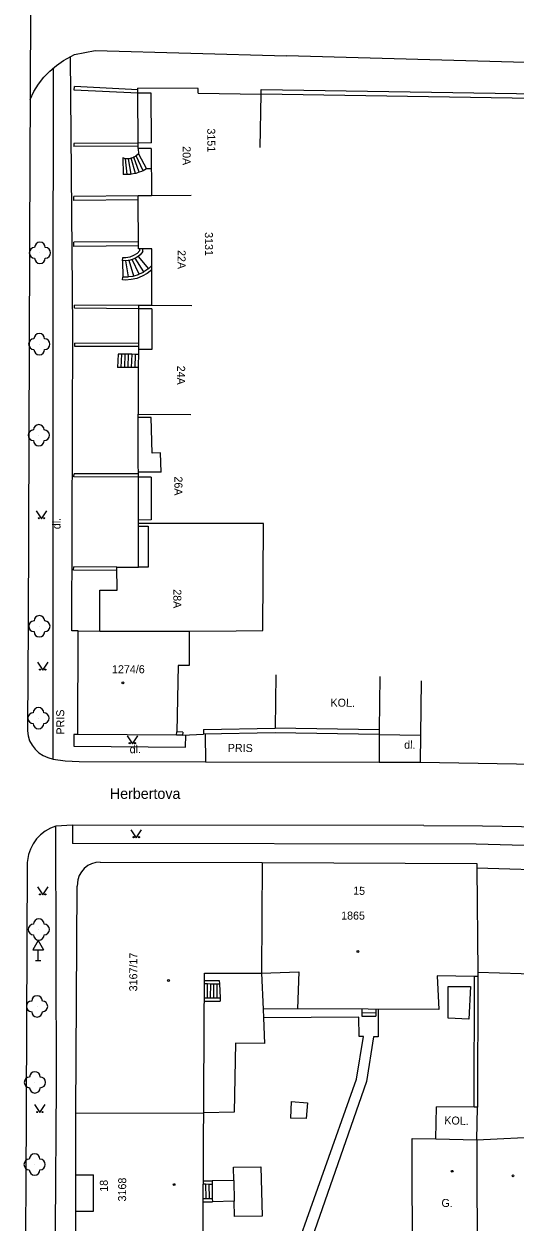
# Model space of a CAD drawing. Extents: x -584400 to -581602, y -1210894 to -1208793.
# Drawn here: x -582838.3 to -582792.2, y -1210069.5 to -1209957.3 of the extents above; entities that cross this region are included whole.
import ezdxf

# ---------------------------------------------------------------- set-up
doc = ezdxf.new("R2010")
doc.units = 0
for name, color, linetype in [('BUDOVY_MĚŘ', 7, 'Continuous'), ('BUDOVY_NEMĚŘ', 7, 'Continuous'), ('NÁZVY_ULIC_TOK_SMĚR', 7, 'Continuous'), ('POMOC_POPIS', 7, 'Continuous'), ('ROZHRANÍ_PLOCH', 7, 'Continuous'), ('ZELEŇ', 7, 'Continuous'), ('ZN_BUDOV', 7, 'Continuous'), ('ZN_DOPLŇKOVÉ', 7, 'Continuous'), ('ZN_KULTUR', 7, 'Continuous'), ('Č_POPIS_EVID', 7, 'Continuous'), ('Č_POPIS_ORIENT', 7, 'Continuous')]:
    doc.layers.add(name, color=color, linetype=linetype)

msp = doc.modelspace()

# ---------------------------------------------------------------- linework, layer by layer
at = {"layer": 'BUDOVY_MĚŘ'}
for points in [[(-582826.34, -1209968.94), (-582827.55, -1209968.95), (-582827.58, -1209963.29)], [(-582821.93, -1209963.76), (-582821.93, -1209963.32), (-582827.58, -1209963.29)], [(-582821.93, -1209963.76), (-582816.02, -1209963.86)], [(-582816.1, -1209968.86), (-582816.02, -1209963.86)], [(-582826.34, -1209968.94), (-582826.31, -1209973.36)], [(-582826.31, -1209973.36), (-582827.56, -1209973.37)], [(-582826.26, -1209983.66), (-582826.27, -1209978.35), (-582827.53, -1209978.35), (-582827.56, -1209973.37)], [(-582822.56, -1209973.34), (-582826.31, -1209973.36)], [(-582826.26, -1209983.66), (-582827.5, -1209983.66), (-582827.54, -1209993.84)], [(-582822.5, -1209983.68), (-582826.26, -1209983.66)], [(-582827.51, -1210004.08), (-582827.54, -1209993.84)], [(-582827.54, -1209993.84), (-582822.6, -1209993.85)], [(-582831.14, -1210014.16), (-582831.15, -1210010.32), (-582829.53, -1210010.32), (-582829.54, -1210008.17), (-582827.5, -1210008.16), (-582827.51, -1210004.08)], [(-582823.94, -1210023.9), (-582833.21, -1210023.85), (-582833.16, -1210014.15), (-582831.14, -1210014.16)], [(-582814.62, -1210018.26), (-582814.7, -1210023.26)], [(-582804.87, -1210018.41), (-582804.94, -1210023.41), (-582814.7, -1210023.26)], [(-582823.94, -1210023.9), (-582823.92, -1210023.6)], [(-582831.11, -1210035.81), (-582831.52, -1210035.84), (-582831.91, -1210035.96), (-582832.28, -1210036.14), (-582832.6, -1210036.4), (-582832.87, -1210036.71), (-582833.08, -1210037.07), (-582833.21, -1210037.46), (-582833.26, -1210038.07)], [(-582831.11, -1210035.81), (-582815.92, -1210035.86)], [(-582815.92, -1210035.86), (-582815.97, -1210046.2)], [(-582815.92, -1210035.86), (-582795.77, -1210035.94), (-582795.77, -1210036.34)], [(-582795.77, -1210036.34), (-582779.22, -1210036.85), (-582779.43, -1210046.65), (-582795.69, -1210046.15)], [(-582795.77, -1210036.34), (-582795.69, -1210046.15)], [(-582833.39, -1210059.32), (-582833.26, -1210038.07)], [(-582821.57, -1210074.73), (-582821.47, -1210074.73), (-582821.47, -1210074.43), (-582821.33, -1210046.23), (-582815.97, -1210046.2)], [(-582815.97, -1210046.2), (-582812.48, -1210046.1), (-582812.6, -1210049.56)], [(-582795.69, -1210046.15), (-582795.69, -1210046.52), (-582795.99, -1210046.52), (-582799.51, -1210046.47), (-582799.34, -1210049.62), (-582812.6, -1210049.56)], [(-582833.39, -1210074.78), (-582833.39, -1210059.32)], [(-582799.63, -1210061.74), (-582799.58, -1210058.73)], [(-582795.78, -1210061.82), (-582795.73, -1210058.78), (-582796.03, -1210058.78), (-582799.58, -1210058.73)], [(-582795.78, -1210061.82), (-582789.44, -1210061.53), (-582789.43, -1210074.51), (-582795.74, -1210074.6)], [(-582795.74, -1210074.6), (-582801.82, -1210074.6), (-582801.82, -1210074.3), (-582801.86, -1210061.7), (-582799.63, -1210061.74)], [(-582799.63, -1210061.74), (-582795.78, -1210061.82)], [(-582795.78, -1210061.82), (-582795.74, -1210074.6)]]:
    msp.add_lwpolyline(points, dxfattribs=at)
at = {"layer": 'BUDOVY_NEMĚŘ'}
for points in [[(-582815.79, -1210004.09), (-582827.51, -1210004.08)], [(-582822.76, -1210014.16), (-582818.37, -1210014.13), (-582815.86, -1210014.11), (-582815.79, -1210004.09)], [(-582831.14, -1210014.16), (-582822.76, -1210014.16)], [(-582822.76, -1210014.16), (-582822.76, -1210017.39), (-582823.8, -1210017.39), (-582823.92, -1210023.6)], [(-582833.39, -1210059.32), (-582821.4, -1210059.3)]]:
    msp.add_lwpolyline(points, dxfattribs=at)
at = {"layer": 'ROZHRANÍ_PLOCH'}
for points in [[(-582837.6, -1209945.72), (-582837.69, -1209964.34)], [(-582837.69, -1209964.34), (-582837.32, -1209963.6), (-582836.89, -1209962.91), (-582836.39, -1209962.27), (-582835.83, -1209961.68), (-582835.21, -1209961.15), (-582834.55, -1209960.68), (-582833.52, -1209960.13), (-582831.58, -1209959.75), (-582813.62, -1209960.25)], [(-582833.16, -1210014.15), (-582833.77, -1210014.15), (-582833.68, -1209985.83), (-582833.89, -1209960.31)], [(-582688.89, -1209963.88), (-582690.43, -1209963.85), (-582723.03, -1209962.82), (-582774.41, -1209961.36), (-582813.62, -1209960.25)], [(-582835.52, -1210026.15), (-582835.51, -1209984.39), (-582835.5, -1209961.38)], [(-582827.58, -1209963.76), (-582833.55, -1209963.47), (-582833.53, -1209963.14)], [(-582827.58, -1209963.43), (-582833.53, -1209963.14)], [(-582826.3, -1209968.42), (-582826.33, -1209963.76), (-582827.58, -1209963.76)], [(-582837.69, -1209964.34), (-582837.72, -1209969.57), (-582837.86, -1210013.57), (-582837.93, -1210023.02), (-582837.94, -1210023.5), (-582837.87, -1210023.98), (-582837.73, -1210024.43), (-582837.5, -1210024.85), (-582837.22, -1210025.23), (-582836.87, -1210025.56), (-582836.47, -1210025.83), (-582836.03, -1210026.02), (-582835.52, -1210026.15)], [(-582827.55, -1209968.43), (-582833.59, -1209968.46), (-582833.59, -1209968.74)], [(-582826.3, -1209968.42), (-582827.55, -1209968.43)], [(-582827.55, -1209968.71), (-582833.59, -1209968.74)], [(-582827.53, -1209969.44), (-582827.77, -1209969.66), (-582827.95, -1209969.76)], [(-582827.55, -1209968.95), (-582827.53, -1209969.44)], [(-582827.53, -1209969.44), (-582826.75, -1209970.86)], [(-582828.73, -1209969.9), (-582829, -1209969.83), (-582828.96, -1209971.39)], [(-582828.57, -1209971.38), (-582828.73, -1209969.9)], [(-582828.46, -1209969.9), (-582828.71, -1209969.9), (-582828.73, -1209969.9)], [(-582828.2, -1209969.86), (-582828.38, -1209969.9), (-582828.46, -1209969.9)], [(-582828.19, -1209971.36), (-582828.46, -1209969.9)], [(-582827.95, -1209969.76), (-582828.06, -1209969.82), (-582828.2, -1209969.86)], [(-582827.81, -1209971.29), (-582828.2, -1209969.86)], [(-582827.44, -1209971.17), (-582827.95, -1209969.76)], [(-582827.09, -1209971.03), (-582827.72, -1209969.63)], [(-582828.57, -1209971.38), (-582828.96, -1209971.39)], [(-582828.19, -1209971.36), (-582828.31, -1209971.38), (-582828.57, -1209971.38)], [(-582827.81, -1209971.29), (-582828.19, -1209971.36)], [(-582827.44, -1209971.17), (-582827.77, -1209971.28), (-582827.81, -1209971.29)], [(-582827.09, -1209971.03), (-582827.24, -1209971.11), (-582827.44, -1209971.17)], [(-582826.75, -1209970.86), (-582827.09, -1209971.03)], [(-582826.32, -1209970.86), (-582826.75, -1209970.86)], [(-582827.56, -1209973.37), (-582833.57, -1209973.43)], [(-582827.55, -1209973.75), (-582833.57, -1209973.81), (-582833.57, -1209973.43)], [(-582827.53, -1209977.69), (-582833.59, -1209977.73)], [(-582827.53, -1209978.07), (-582833.59, -1209978.11), (-582833.59, -1209977.73)], [(-582827.38, -1209978.49), (-582827.65, -1209978.77), (-582827.97, -1209978.98), (-582828.33, -1209979.12), (-582828.71, -1209979.18), (-582829.01, -1209979.18), (-582829.04, -1209979.46)], [(-582827.38, -1209978.49), (-582827.38, -1209978.35)], [(-582827.1, -1209978.59), (-582827.1, -1209978.35)], [(-582828.39, -1209979.42), (-582828.47, -1209979.44), (-582829.04, -1209979.46)], [(-582828.94, -1209980.99), (-582828.97, -1209979.47)], [(-582828.44, -1209980.97), (-582828.69, -1209979.46)], [(-582828.1, -1209979.34), (-582828.39, -1209979.42)], [(-582827.95, -1209980.89), (-582828.39, -1209979.42)], [(-582827.56, -1209979.05), (-582827.7, -1209979.15), (-582828.07, -1209979.33), (-582828.1, -1209979.34)], [(-582827.46, -1209980.73), (-582828.1, -1209979.34)], [(-582827.01, -1209980.5), (-582827.82, -1209979.22)], [(-582827.1, -1209978.59), (-582827.37, -1209978.9), (-582827.56, -1209979.05)], [(-582827.56, -1209979.05), (-582826.59, -1209980.21)], [(-582826.27, -1209980.31), (-582826.7, -1209980.64), (-582827.16, -1209980.91), (-582827.67, -1209981.11), (-582828.19, -1209981.23), (-582828.73, -1209981.27), (-582829.02, -1209981.26), (-582829, -1209980.99)], [(-582827.46, -1209980.73), (-582827.55, -1209980.77), (-582827.95, -1209980.89)], [(-582827.01, -1209980.5), (-582827.08, -1209980.55), (-582827.46, -1209980.73)], [(-582826.59, -1209980.21), (-582826.65, -1209980.26), (-582827.01, -1209980.5)], [(-582826.27, -1209979.9), (-582826.59, -1209980.21)], [(-582828.94, -1209980.99), (-582829, -1209980.99)], [(-582828.44, -1209980.97), (-582828.56, -1209980.99), (-582828.94, -1209980.99)], [(-582827.95, -1209980.89), (-582828.04, -1209980.92), (-582828.44, -1209980.97)], [(-582827.5, -1209983.96), (-582833.52, -1209983.91), (-582833.51, -1209983.61)], [(-582827.5, -1209983.66), (-582833.51, -1209983.61)], [(-582826.26, -1209983.97), (-582826.28, -1209987.76), (-582827.52, -1209987.76)], [(-582826.26, -1209983.97), (-582827.5, -1209983.96)], [(-582827.51, -1209987.5), (-582833.5, -1209987.48), (-582833.49, -1209987.18)], [(-582827.51, -1209987.2), (-582833.49, -1209987.18)], [(-582829.11, -1209988.22), (-582829.43, -1209988.22), (-582829.48, -1209989.46)], [(-582829.11, -1209988.22), (-582829.16, -1209989.46)], [(-582828.79, -1209988.22), (-582829.11, -1209988.22)], [(-582828.79, -1209988.22), (-582828.83, -1209989.46)], [(-582828.47, -1209988.22), (-582828.79, -1209988.22)], [(-582828.47, -1209988.22), (-582828.51, -1209989.46)], [(-582828.15, -1209988.22), (-582828.47, -1209988.22)], [(-582828.15, -1209988.22), (-582828.19, -1209989.46)], [(-582827.83, -1209988.23), (-582828.15, -1209988.22)], [(-582827.83, -1209988.23), (-582827.87, -1209989.46)], [(-582827.52, -1209988.23), (-582827.83, -1209988.23)], [(-582829.16, -1209989.46), (-582829.48, -1209989.46)], [(-582828.83, -1209989.46), (-582829.16, -1209989.46)], [(-582828.51, -1209989.46), (-582828.83, -1209989.46)], [(-582828.19, -1209989.46), (-582828.51, -1209989.46)], [(-582827.87, -1209989.46), (-582828.19, -1209989.46)], [(-582827.52, -1209989.47), (-582827.87, -1209989.46)], [(-582825.38, -1209999.27), (-582825.44, -1209997.47), (-582826.22, -1209997.49), (-582826.34, -1209994.14), (-582827.54, -1209994.14)], [(-582827.52, -1209999.74), (-582833.57, -1209999.71), (-582833.55, -1209999.41)], [(-582827.52, -1209999.44), (-582833.55, -1209999.41)], [(-582825.38, -1209999.27), (-582827.53, -1209999.28)], [(-582826.34, -1209999.74), (-582827.52, -1209999.74)], [(-582826.34, -1209999.74), (-582826.33, -1210003.75), (-582827.51, -1210003.76)], [(-582827.51, -1210004.34), (-582826.61, -1210004.33), (-582826.6, -1210008.16), (-582827.5, -1210008.16)], [(-582829.54, -1210008.47), (-582833.61, -1210008.45), (-582833.59, -1210008.15)], [(-582829.54, -1210008.17), (-582833.59, -1210008.15)], [(-582833.21, -1210023.85), (-582833.57, -1210023.85), (-582833.58, -1210024.95), (-582823.11, -1210025.03), (-582823.08, -1210023.9)], [(-582821.27, -1210023.82), (-582821.23, -1210026.41)], [(-582804.95, -1210023.86), (-582804.93, -1210026.44)], [(-582801.06, -1210023.91), (-582801.09, -1210026.45)], [(-582835.52, -1210026.15), (-582834.4, -1210026.31), (-582833.08, -1210026.39), (-582821.23, -1210026.41)], [(-582821.23, -1210026.41), (-582804.93, -1210026.44)], [(-582804.93, -1210026.44), (-582801.09, -1210026.45)], [(-582801.09, -1210026.45), (-582788.43, -1210026.67)], [(-582835.27, -1210032.43), (-582835.78, -1210032.63), (-582836.26, -1210032.9), (-582836.7, -1210033.24), (-582837.08, -1210033.64), (-582837.41, -1210034.09), (-582837.66, -1210034.58), (-582837.84, -1210035.11), (-582837.96, -1210035.85), (-582838.08, -1210066.27), (-582838.22, -1210081.02), (-582838.09, -1210081.5), (-582837.88, -1210081.96), (-582837.61, -1210082.37), (-582837.27, -1210082.74), (-582836.88, -1210083.04), (-582836.44, -1210083.28), (-582835.98, -1210083.45), (-582835.38, -1210083.55)], [(-582835.38, -1210083.55), (-582835.2, -1210056.69), (-582835.27, -1210032.43)], [(-582833.7, -1210032.36), (-582835.27, -1210032.43)], [(-582833.7, -1210032.36), (-582833.72, -1210034.06)], [(-582800.74, -1210032.39), (-582833.7, -1210032.36)], [(-582800.74, -1210032.39), (-582795.24, -1210032.4), (-582789.74, -1210032.49), (-582784.24, -1210032.66), (-582778.74, -1210032.91), (-582773.25, -1210033.24), (-582767.76, -1210033.65), (-582762.28, -1210034.14), (-582756.8, -1210034.71), (-582754.03, -1210035.03), (-582747.5, -1210035.94), (-582740.98, -1210036.93), (-582734.47, -1210037.99), (-582727.98, -1210039.14), (-582721.5, -1210040.36)], [(-582777.33, -1210032.99), (-582778.99, -1210034.61), (-582795.84, -1210034.12), (-582833.72, -1210034.06)], [(-582821.34, -1210046.89), (-582819.94, -1210046.9), (-582819.92, -1210047.2)], [(-582815.97, -1210046.2), (-582815.83, -1210049.58)], [(-582821.34, -1210047.19), (-582821.04, -1210047.19)], [(-582821.05, -1210048.53), (-582821.04, -1210047.19)], [(-582821.04, -1210047.19), (-582820.74, -1210047.2)], [(-582820.75, -1210048.54), (-582820.74, -1210047.2)], [(-582820.74, -1210047.2), (-582820.44, -1210047.2)], [(-582820.45, -1210048.54), (-582820.44, -1210047.2)], [(-582820.44, -1210047.2), (-582820.14, -1210047.2)], [(-582820.15, -1210048.54), (-582820.14, -1210047.2)], [(-582820.14, -1210047.2), (-582819.92, -1210047.2)], [(-582819.92, -1210047.2), (-582819.87, -1210048.54)], [(-582798.46, -1210047.47), (-582796.39, -1210047.45), (-582796.52, -1210050.53), (-582798.47, -1210050.42), (-582798.46, -1210047.47)], [(-582821.35, -1210048.83), (-582819.85, -1210048.84)], [(-582821.34, -1210048.53), (-582821.05, -1210048.53)], [(-582821.05, -1210048.53), (-582820.75, -1210048.54)], [(-582820.75, -1210048.54), (-582820.45, -1210048.54)], [(-582820.45, -1210048.54), (-582820.15, -1210048.54)], [(-582820.15, -1210048.54), (-582819.87, -1210048.54)], [(-582819.87, -1210048.54), (-582819.85, -1210048.84)], [(-582815.8, -1210050.41), (-582815.7, -1210052.82), (-582818.43, -1210052.76), (-582818.53, -1210059.23), (-582821.4, -1210059.3)], [(-582812.6, -1210049.56), (-582815.83, -1210049.58)], [(-582815.83, -1210049.58), (-582815.8, -1210050.41)], [(-582813.62, -1210074.63), (-582807.07, -1210056.15), (-582806.41, -1210052.16), (-582806.81, -1210052.16), (-582806.85, -1210050.35), (-582815.8, -1210050.41)], [(-582805.03, -1210049.59), (-582805.04, -1210052.19), (-582805.47, -1210052.18), (-582806.14, -1210056.37), (-582812.49, -1210074.59)], [(-582806.57, -1210049.58), (-582806.57, -1210049.91)], [(-582806.57, -1210049.91), (-582805.26, -1210049.92)], [(-582806.57, -1210049.91), (-582806.57, -1210050.23), (-582805.27, -1210050.25)], [(-582805.26, -1210049.92), (-582805.27, -1210050.25)], [(-582805.26, -1210049.59), (-582805.26, -1210049.92)], [(-582813.21, -1210058.25), (-582813.25, -1210059.79)], [(-582813.21, -1210058.25), (-582811.67, -1210058.35), (-582811.79, -1210059.83), (-582813.25, -1210059.79)], [(-582818.58, -1210065.63), (-582818.61, -1210064.4), (-582816.05, -1210064.36), (-582815.92, -1210069), (-582818.51, -1210069.03), (-582818.54, -1210067.59)], [(-582833.39, -1210065.1), (-582831.73, -1210065.1)], [(-582833.39, -1210068.51), (-582831.73, -1210068.51), (-582831.73, -1210065.1)], [(-582821.43, -1210065.67), (-582820.62, -1210065.68)], [(-582821.43, -1210065.97), (-582821.22, -1210065.97)], [(-582821.22, -1210065.97), (-582821.2, -1210067.33)], [(-582821.22, -1210065.97), (-582820.92, -1210065.98)], [(-582820.92, -1210065.98), (-582820.9, -1210067.33)], [(-582820.92, -1210065.98), (-582820.62, -1210065.98)], [(-582818.58, -1210065.63), (-582820.62, -1210065.68)], [(-582820.62, -1210065.68), (-582820.62, -1210065.98)], [(-582820.62, -1210065.98), (-582820.6, -1210067.33)], [(-582818.58, -1210065.63), (-582818.54, -1210067.59)], [(-582821.44, -1210067.33), (-582821.2, -1210067.33)], [(-582821.44, -1210067.63), (-582820.59, -1210067.63)], [(-582821.2, -1210067.33), (-582820.9, -1210067.33)], [(-582820.9, -1210067.33), (-582820.6, -1210067.33)], [(-582820.6, -1210067.33), (-582820.59, -1210067.63)], [(-582818.54, -1210067.59), (-582820.59, -1210067.63)]]:
    msp.add_lwpolyline(points, dxfattribs=at)
at = {"layer": 'ZELEŇ'}
for centre in [(-582836.76, -1209978.72), (-582836.82, -1209987.28), (-582836.86, -1209995.81), (-582836.81, -1210013.71), (-582836.9, -1210022.32), (-582836.86, -1210042.12), (-582837.03, -1210049.33), (-582837.23, -1210056.45), (-582837.26, -1210064.14)]:
    msp.add_circle(centre, 0.0005, dxfattribs=at)
for centre, start, end in [((-582837.26, -1209978.72), 90, 270), ((-582836.76, -1209978.22), 0, 180), ((-582836.26, -1209978.72), 270, 90), ((-582836.76, -1209979.22), 180, 360), ((-582836.82, -1209986.78), 0, 180), ((-582837.32, -1209987.28), 90, 270), ((-582836.32, -1209987.28), 270, 90), ((-582836.82, -1209987.78), 180, 360), ((-582837.36, -1209995.81), 90, 270), ((-582836.86, -1209995.31), 0, 180), ((-582836.36, -1209995.81), 270, 90), ((-582836.86, -1209996.31), 180, 360), ((-582837.31, -1210013.71), 90, 270), ((-582836.81, -1210013.21), 0, 180), ((-582836.31, -1210013.71), 270, 90), ((-582836.81, -1210014.21), 180, 360), ((-582837.4, -1210022.32), 90, 270), ((-582836.9, -1210021.82), 0, 180), ((-582836.4, -1210022.32), 270, 90), ((-582836.9, -1210022.82), 180, 360), ((-582836.86, -1210041.62), 0, 180), ((-582837.36, -1210042.12), 90, 270), ((-582836.36, -1210042.12), 270, 90), ((-582836.86, -1210042.62), 180, 360), ((-582837.53, -1210049.33), 90, 270), ((-582837.03, -1210048.83), 0, 180), ((-582836.53, -1210049.33), 270, 90), ((-582837.03, -1210049.83), 180, 360), ((-582837.73, -1210056.45), 90, 270), ((-582837.23, -1210055.95), 0, 180), ((-582836.73, -1210056.45), 270, 90), ((-582837.23, -1210056.95), 180, 360), ((-582837.76, -1210064.14), 90, 270), ((-582837.26, -1210063.64), 0, 180), ((-582836.76, -1210064.14), 270, 90), ((-582837.26, -1210064.64), 180, 360)]:
    msp.add_arc(centre, 0.5, start, end, dxfattribs=at)
at = {"layer": 'ZN_BUDOV'}
for centre in [(-582828.97, -1210019.01), (-582806.93, -1210044.19), (-582824.7, -1210046.9), (-582798.1, -1210064.78), (-582824.18, -1210066.03), (-582792.39, -1210065.2)]:
    msp.add_circle(centre, 0.0875, dxfattribs=at)
at = {"layer": 'ZN_DOPLŇKOVÉ'}
for p, q in [((-582836.94, -1210043.15), (-582837.44, -1210044.02)), ((-582836.94, -1210043.15), (-582836.44, -1210044.02)), ((-582837.44, -1210044.02), (-582836.44, -1210044.02)), ((-582836.94, -1210045.02), (-582836.94, -1210044.02)), ((-582837.19, -1210045.02), (-582836.69, -1210045.02))]:
    msp.add_line(p, q, dxfattribs=at)
for points in [[(-582816.02, -1209963.86), (-582816.02, -1209963.41), (-582790.05, -1209963.82)], [(-582790.62, -1209971.23), (-582790.5, -1209964.26), (-582816.02, -1209963.86)], [(-582801, -1210018.81), (-582801.06, -1210023.91)], [(-582821.43, -1210023.37), (-582814.7, -1210023.26)], [(-582821.43, -1210023.37), (-582821.42, -1210023.82)], [(-582804.94, -1210023.41), (-582804.95, -1210023.86), (-582814.7, -1210023.71), (-582821.42, -1210023.82)], [(-582823.37, -1210023.62), (-582823.38, -1210023.92), (-582823.94, -1210023.9)], [(-582823.37, -1210023.62), (-582823.92, -1210023.6)], [(-582823.38, -1210023.92), (-582821.42, -1210023.82)], [(-582804.95, -1210023.86), (-582801.06, -1210023.91)], [(-582796.03, -1210058.78), (-582795.99, -1210046.52)], [(-582795.69, -1210046.52), (-582795.73, -1210058.78)]]:
    msp.add_lwpolyline(points, dxfattribs=at)
at = {"layer": 'ZN_KULTUR'}
for points in [[(-582837.11, -1210002.89), (-582836.61, -1210003.64), (-582836.11, -1210002.89)], [(-582837, -1210017.07), (-582836.5, -1210017.82), (-582836, -1210017.07)], [(-582828.59, -1210023.96), (-582828.09, -1210024.71), (-582827.59, -1210023.96)], [(-582828.22, -1210032.77), (-582827.72, -1210033.52), (-582827.22, -1210032.77)], [(-582837, -1210038.14), (-582836.5, -1210038.89), (-582836, -1210038.14)], [(-582837.27, -1210058.53), (-582836.77, -1210059.28), (-582836.27, -1210058.53)]]:
    msp.add_lwpolyline(points, dxfattribs=at)
for centre in [(-582836.86, -1210003.59), (-582836.36, -1210003.59), (-582836.75, -1210017.77), (-582836.25, -1210017.77), (-582828.34, -1210024.66), (-582827.84, -1210024.66), (-582827.97, -1210033.47), (-582827.47, -1210033.47), (-582836.75, -1210038.84), (-582836.25, -1210038.84), (-582837.02, -1210059.23), (-582836.52, -1210059.23)]:
    msp.add_circle(centre, 0.05, dxfattribs=at)

# ---------------------------------------------------------------- texts
at = {"layer": 'NÁZVY_ULIC_TOK_SMĚR'}
msp.add_text('Herbertova', height=1, rotation=359.9478, dxfattribs=at).set_placement((-582830.2, -1210029.88))
at = {"layer": 'POMOC_POPIS'}
for s, rotation, p in [('dl.', 89.8119, (-582834.83, -1210004.61)), ('KOL.', 359.1424, (-582809.51, -1210021.23)), ('PRIS', 90.651, (-582834.46, -1210023.85)), ('dl.', 359.1424, (-582802.6, -1210025.18)), ('dl.', 1.0627, (-582828.34, -1210025.61)), ('PRIS', 359.6026, (-582819.14, -1210025.48)), ('KOL.', 358.255, (-582798.84, -1210060.37)), ('G.', 358.255, (-582799.11, -1210068.11))]:
    msp.add_text(s, height=0.75, rotation=rotation, dxfattribs=at).set_placement(p)
at = {"layer": 'Č_POPIS_EVID'}
for s, rotation, p in [('3151', 270.5399, (-582821.07, -1209967.06)), ('20A', 269.6417, (-582823.37, -1209968.72)), ('3131', 270.5399, (-582821.29, -1209976.78)), ('22A', 269.6417, (-582823.84, -1209978.45)), ('24A', 269.6417, (-582823.89, -1209989.29)), ('26A', 269.6417, (-582824.14, -1209999.67)), ('28A', 269.6417, (-582824.24, -1210010.24)), ('15', 358.2486, (-582807.39, -1210038.85)), ('1865', 359.7725, (-582808.51, -1210041.19)), ('18', 89.9963, (-582830.39, -1210066.7)), ('3168', 89.6495, (-582828.68, -1210067.61))]:
    msp.add_text(s, height=0.75, rotation=rotation, dxfattribs=at).set_placement(p)
at = {"layer": 'Č_POPIS_ORIENT'}
msp.add_text('1274/6', height=0.75, dxfattribs=at).set_placement((-582830, -1210018.11))
msp.add_text('3167/17', height=0.75, rotation=89.65, dxfattribs=at).set_placement((-582827.64, -1210047.92))

doc.saveas('drawing.dxf')
